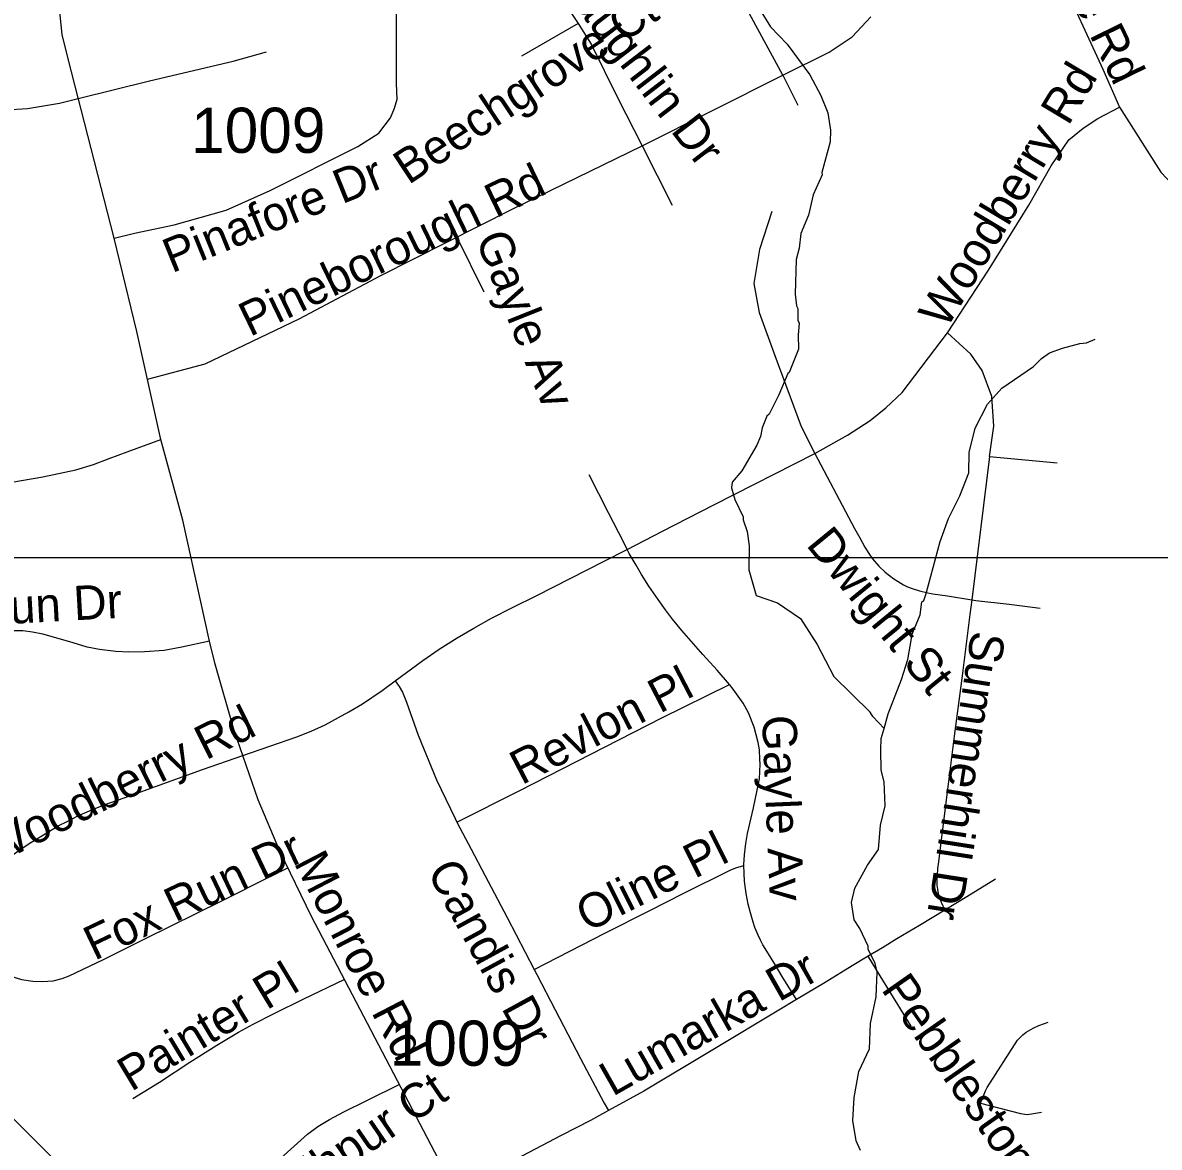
# Model space of a CAD drawing. Extents: x 1383679 to 1536984, y 460658 to 651027.
# Drawn here: x 1474850 to 1477998, y 519125 to 522240 of the extents above; entities that cross this region are included whole.
import ezdxf

# ---------------------------------------------------------------- set-up
doc = ezdxf.new("R2010")
doc.units = 0
for name, color, linetype in [('Exist Hydrographic Misc Water Feature', 7, 'Continuous'), ('Exist Railroad Mainline', 7, 'Continuous'), ('Exist Road Non-System Type 51', 7, 'Continuous'), ('Exist Road Non-System Type 51 Label', 7, 'Continuous'), ('Exist Road Secondary Type 51 Number Label', 7, 'Continuous'), ('Exist Road Secondary Type 51 Undivided 4 Lane Attributed', 7, 'Continuous'), ('Map Preparation Inset Cut Line', 7, 'Continuous')]:
    doc.layers.add(name, color=color, linetype=linetype)

msp = doc.modelspace()

# ---------------------------------------------------------------- linework, layer by layer
at = {"layer": 'Exist Hydrographic Misc Water Feature'}
for points in [[(1476859, 522330.7), (1476922, 522227.9), (1476968.1, 522180.5), (1477030.4, 522095.2), (1477061.3, 522038.5), (1477080.4, 521990.1), (1477087.5, 521942), (1477086.8, 521910), (1477063.6, 521825.3), (1477064.9, 521818.4), (1477039.8, 521763), (1477026.7, 521707.2), (1477005.6, 521655.7), (1477000.8, 521615.8), (1476992.2, 521584), (1476990.3, 521488), (1476993.6, 521455.9), (1476997.4, 521447.9), (1476996.8, 521415.9), (1477000.7, 521407.8), (1476998.1, 521375.8), (1476999.2, 521335.8), (1476973.5, 521271), (1476969.9, 521268.4), (1476944.6, 521209), (1476917.5, 521156), (1476911.4, 521149.7), (1476898.8, 521117.9), (1476894.3, 521094), (1476883.8, 521070.2), (1476842.4, 520999.1), (1476815.8, 520967.6), (1476813.4, 520951.7), (1476822.7, 520919.5), (1476845.8, 520871), (1476845.7, 520863), (1476857, 520830.8), (1476862.2, 520791.4), (1476861.2, 520724.7), (1476881.5, 520653.7), (1476941.1, 520633.5), (1477004.3, 520589.4), (1477050.9, 520517.5), (1477097.2, 520429.5)], [(1477236.4, 520285.6), (1477247.2, 520325.4), (1477284.8, 520420.6), (1477301.8, 520476), (1477312.4, 520534.6), (1477310.9, 520540.2), (1477335.9, 520599.7), (1477340.5, 520635.6), (1477346.5, 520639.5), (1477352.9, 520659.4), (1477391.3, 520802.7), (1477414.4, 520866.3), (1477445.6, 520929.7), (1477470.6, 520993.2), (1477471.6, 521049.2), (1477488.7, 521116.9), (1477522.3, 521182.9), (1477562.7, 521227.5), (1477649.6, 521288), (1477672, 521309.6), (1477694.2, 521325.1), (1477730.5, 521338.5), (1477778.7, 521351.6), (1477796.7, 521353.3), (1477820.8, 521362.9)], [(1477236.4, 520285.6), (1477205.2, 520318.1), (1477197.4, 520330.3), (1477097.2, 520429.5)], [(1477170.5, 519116.9), (1477158.9, 519143.1), (1477149.9, 519199.3), (1477153, 519263.2), (1477166.2, 519335), (1477195.3, 519398.5), (1477198.9, 519468), (1477213.8, 519542.5), (1477216.9, 519610), (1477211.4, 519634.1), (1477192, 519674.5), (1477192.2, 519682.5), (1477169.1, 519730.9), (1477153.5, 519755.2), (1477146.3, 519803.2), (1477155, 519843.1), (1477190.1, 519906.4), (1477220.7, 519949.9), (1477226, 520017.8), (1477238.9, 520071.2), (1477236, 520137.6), (1477228.5, 520169.7), (1477227.5, 520225.7), (1477228.1, 520257.7), (1477236.4, 520285.6)]]:
    msp.add_lwpolyline(points, dxfattribs=at)
at = {"layer": 'Exist Railroad Mainline'}
msp.add_lwpolyline([(1474678.7, 519348.8), (1474956.5, 519072.1), (1475151.6, 518876.5), (1475328, 518700.6), (1475489.4, 518539.2), (1475665.7, 518362.9), (1475907, 518121.6), (1475986.4, 518044.5), (1476035.2, 517999.3), (1476076.8, 517964.2), (1476096.7, 517947.2), (1476116.7, 517930.6), (1476139.8, 517912.9), (1476158.7, 517898.1), (1476185.2, 517877.7), (1476205.4, 517863.1), (1476230.1, 517845.2), (1476276.1, 517812.5), (1476316.9, 517784.2), (1476346, 517763.9), (1476369.6, 517747), (1476390.2, 517732.6), (1476415, 517715.1)], dxfattribs=at)
at = {"layer": 'Exist Road Non-System Type 51'}
for p, q in [((1476388.9, 522237.8), (1476231.9, 522147.2)), ((1476565.8, 521898.4), (1476955.3, 522094.1)), ((1476955.3, 522094.1), (1476997, 522011.2)), ((1476565.8, 521898.4), (1476649.2, 521734.5)), ((1477528.5, 521038), (1477478.8, 520641.8)), ((1477528.5, 521038), (1477715.9, 521021.1))]:
    msp.add_line(p, q, dxfattribs=at)
for points in [[(1476854.2, 523533.8), (1476935.6, 523509.8), (1477005.4, 523477.4), (1477086.7, 523425.2), (1477156.5, 523380.1), (1477223.3, 523323.7), (1477261.1, 523289.8), (1477288.7, 523244.7), (1477333.8, 523172.8), (1477383.2, 523079.7), (1477452.9, 522931.7), (1477527, 522769.5), (1477608.4, 522604.6), (1477718.9, 522377.6), (1477841.7, 522110.9), (1477888, 522006.1)], [(1476955.3, 522094.1), (1476846, 522296.6), (1476790.3, 522366), (1476693, 522466.3), (1476464.4, 522671.7), (1476309.4, 522797), (1476257.7, 522829.8), (1476194.1, 522856.8), (1476090.8, 522895.4)], [(1475103.6, 521642.7), (1475160.3, 521657.2), (1475270.3, 521679.9), (1475413.7, 521720.3), (1475535.4, 521775.3), (1475778.7, 521896.6), (1475837.1, 521933.8), (1475868.8, 521975.9), (1475880.4, 522003.4), (1475887.1, 522027.7), (1475885.4, 522071.3), (1475885.4, 522160.3), (1475885.4, 522231.5), (1475885.4, 522275.2), (1475897.1, 522320.5), (1475945.4, 522466.8), (1475975.4, 522562.3)], [(1475975.4, 522562.3), (1476053, 522530.9), (1476206.1, 522430.6), (1476297.5, 522353.5), (1476347.2, 522297.6), (1476367, 522270.6), (1476388.9, 522237.8)], [(1476388.9, 522237.8), (1476424.7, 522179.9), (1476498.2, 522032.4), (1476565.8, 521898.4)], [(1476955.3, 522094.1), (1477084.4, 522157.8), (1477148, 522200.2), (1477199.7, 522256.1)], [(1475003.6, 522030.1), (1475202, 522078.6), (1475433.7, 522133.6), (1475525.4, 522159.5)], [(1474530.2, 522056), (1474615.2, 522039), (1474733.6, 522011.5), (1474803.6, 521998.6), (1474863.6, 522001.8), (1474951.9, 522017.2), (1475003.6, 522030.1)], [(1477412.2, 521380.7), (1477525.6, 521554.1), (1477637.5, 521734.6), (1477698.5, 521843.2), (1477747.9, 521915.1), (1477787.1, 521947.5), (1477827.8, 521974.3), (1477888, 522006.1)], [(1477888, 522006.1), (1478003, 521826.1), (1478087.9, 521736), (1478154.8, 521671.1)], [(1475195.9, 521252.2), (1475355.5, 521294.8), (1475615.8, 521420.1), (1475842.4, 521539.7), (1476206.1, 521722.9), (1476565.8, 521898.4)], [(1476924.9, 521716.5), (1476891, 521611.2), (1476875.3, 521517.4), (1476889.9, 521437.1), (1476933.7, 521318.2), (1477006.8, 521121.2), (1477044.6, 521046.5)], [(1476053.2, 521645.9), (1476127.2, 521494.2)], [(1477044.6, 521046.5), (1477134.7, 521097.3), (1477197.2, 521138.2), (1477240.8, 521173.4), (1477285.8, 521215.7), (1477412.2, 521380.7)], [(1477528.5, 521038), (1477540.1, 521122.6), (1477534.3, 521204.4), (1477508.1, 521276.3), (1477476.2, 521321.5), (1477412.2, 521380.7)], [(1474743.2, 520955.8), (1474787.2, 520961.8), (1474906.4, 520982.3), (1474997.4, 521001.8), (1475046.5, 521016.4), (1475089.9, 521032.6), (1475139.6, 521051.7), (1475232.5, 521085.9)], [(1476524.6, 520781.1), (1476622, 520831.3), (1476764.3, 520904.8), (1477044.6, 521046.5)], [(1477044.6, 521046.5), (1477154.3, 520839), (1477168.6, 520813.5), (1477182.8, 520787.2), (1477194.2, 520769.7), (1477204.3, 520755.2), (1477221.8, 520734.9), (1477239.6, 520718.5), (1477263.3, 520699.5), (1477274.9, 520691.8), (1477289.6, 520683.3), (1477300.9, 520677.3), (1477314, 520672.8), (1477334.5, 520666.1), (1477357.2, 520661.3), (1477370.8, 520658.4), (1477411.8, 520652.7), (1477478.8, 520641.8)], [(1476524.6, 520781.1), (1476515, 520800.7), (1476473.1, 520882.6), (1476419.7, 520987.6)], [(1475881.7, 520416.8), (1475958.7, 520473.9), (1476004.1, 520505.1), (1476053.3, 520536), (1476100, 520562.9), (1476148.6, 520590.3), (1476206.8, 520620.6), (1476274.7, 520653.9), (1476461.2, 520748.4), (1476524.6, 520781.1)], [(1476807.6, 520406.9), (1476773.5, 520446.5), (1476733.8, 520490), (1476676.2, 520556.2), (1476649.8, 520588.2), (1476630.5, 520613.7), (1476610.1, 520642.3), (1476584.5, 520679.7), (1476564.7, 520711.3), (1476549.1, 520737.9), (1476530.3, 520769.5), (1476524.6, 520781.1)], [(1477478.8, 520641.8), (1477473.5, 520600.8), (1477452.2, 520430.9), (1477430.4, 520263.6), (1477414, 520131.4), (1477392.5, 519962.4), (1477386.4, 519915.5), (1477384.3, 519897.5), (1477383.3, 519878.7), (1477382.6, 519865.6), (1477382.7, 519851.7), (1477384.1, 519840.5), (1477385.9, 519828.1), (1477393.9, 519804.2), (1477404.5, 519782.2)], [(1477478.8, 520641.8), (1477490.4, 520639.9), (1477582.6, 520629.9), (1477618.5, 520625), (1477668.1, 520618.5)], [(1475367.7, 520527.2), (1475291.3, 520510), (1475242, 520501.4), (1475187.4, 520497.3), (1475144.2, 520496.7), (1475108.1, 520498.4), (1475062.7, 520503.5), (1475028.6, 520510.4), (1474990.1, 520522.1), (1474949, 520534.8), (1474906.3, 520546), (1474877.6, 520552.1), (1474850.8, 520555.5), (1474818.4, 520555.9), (1474792.6, 520554.2), (1474761.1, 520549.8), (1474644.1, 520534.5)], [(1475460, 520210.3), (1475610, 520262.3), (1475649.5, 520277.8), (1475687.7, 520295.5), (1475725.3, 520315.3), (1475753.5, 520331.5), (1475791.2, 520353.5), (1475845.6, 520390), (1475881.7, 520416.8)], [(1475881.7, 520416.8), (1475893.2, 520401.4), (1475902.1, 520385.6), (1475913.3, 520358.3), (1475945.9, 520266.9), (1475996.6, 520143.2), (1476047.8, 520036), (1476053.1, 520026)], [(1476053.1, 520026), (1476227.1, 520113.6), (1476620.3, 520314.3), (1476807.6, 520406.9)], [(1476847.7, 519905.8), (1476847.5, 519908.9), (1476849.2, 519935.2), (1476852.9, 519966.6), (1476858.2, 519994.2), (1476874.4, 520065.2), (1476884.9, 520114.2), (1476888.7, 520131.8), (1476891.1, 520145.6), (1476892.3, 520166.1), (1476892.7, 520186.6), (1476892.2, 520200.5), (1476890.8, 520226.3), (1476887.2, 520246.4), (1476876.5, 520288.6), (1476860.4, 520328.4), (1476846.1, 520355.7), (1476818.4, 520394.4), (1476807.6, 520406.9)], [(1474631.9, 519765.4), (1474705.5, 519834.5), (1474744.4, 519870.2), (1474784.1, 519903.3), (1474813.2, 519927.5), (1474837.3, 519945.7), (1474868, 519966.4), (1474912.9, 519993.9), (1474948.4, 520015.3), (1474975.5, 520028.9), (1475003.3, 520043.1), (1475042.2, 520060.3), (1475075.6, 520073.6), (1475131.1, 520093.5), (1475348.5, 520171.7), (1475460, 520210.3)], [(1476053.1, 520026), (1476092.5, 519951.2), (1476130.1, 519879.1), (1476192.4, 519761.6), (1476267.1, 519617.5)], [(1476267.1, 519617.5), (1476464.2, 519719.2), (1476585.6, 519780.3), (1476681.1, 519829.1), (1476809.5, 519892.7), (1476825.6, 519899.2), (1476847.7, 519905.8)], [(1476993.1, 519534.4), (1476953.5, 519598.2), (1476935, 519629.8), (1476911.3, 519668.2), (1476900.7, 519686), (1476894.2, 519698.7), (1476887.6, 519712.5), (1476878.5, 519734.2), (1476873.6, 519748.9), (1476866.6, 519774.5), (1476859.7, 519798.8), (1476854.3, 519828.1), (1476849.9, 519862.3), (1476847.7, 519905.8)], [(1474631.9, 519765.4), (1474736.8, 519659.9), (1474756.7, 519639.6), (1474775, 519623.9), (1474791.4, 519613.3), (1474817.4, 519599.5), (1474847, 519590.1), (1474878.3, 519585.1), (1474905, 519584.1), (1474934.4, 519586.1), (1474959.3, 519592.7), (1474979.5, 519600.1), (1475074.2, 519645.1), (1475190.4, 519703.8), (1475401.8, 519807.8), (1475541.3, 519878), (1475585, 519898.9)], [(1477545, 519868.1), (1477465, 519818.9), (1477404.5, 519782.2)], [(1477404.5, 519782.2), (1477334.2, 519739.6), (1477271.1, 519702.9), (1477231.4, 519678.1), (1477192.4, 519654.5)], [(1477192.4, 519654.5), (1477147.9, 519627.6), (1477073, 519582.2), (1476993.1, 519534.4)], [(1477311.5, 519460.7), (1477225.5, 519599.9), (1477192.4, 519654.5)], [(1475155.7, 519260.8), (1475228.8, 519305.9), (1475313.7, 519360.9), (1475388.5, 519408.2), (1475448.3, 519444.4), (1475488.5, 519466.2), (1475547.2, 519496.1), (1475629.1, 519536.2), (1475740.7, 519590.5)], [(1476267.1, 519617.5), (1476274, 519604.3), (1476324.8, 519505.9), (1476395.3, 519371.7), (1476461.1, 519247.6), (1476473, 519226.9)], [(1476993.1, 519534.4), (1476944.7, 519505.4), (1476766.9, 519398.4), (1476571, 519280.9), (1476473, 519226.9)], [(1477503, 519248), (1477516.6, 519281.7), (1477522, 519291.4), (1477605.6, 519421.8), (1477612.8, 519429.4), (1477620.4, 519436.5), (1477630.1, 519444.1), (1477649.1, 519455.5), (1477664.4, 519463.1), (1477680.1, 519468.5), (1477690.4, 519472.3)], [(1475428.7, 519000.4), (1475485.8, 519031.5), (1475517.7, 519054.7), (1475565.7, 519094.9), (1475611.3, 519136.4), (1475639.1, 519161.3), (1475668.2, 519183), (1475700.1, 519202.1), (1475739.8, 519223.6), (1475803.8, 519255.1), (1475894.8, 519299.8)], [(1477503, 519248), (1477613.9, 519219.2), (1477632.9, 519216.5), (1477649.6, 519218.7), (1477671.9, 519222.5)], [(1476473, 519226.9), (1476422.6, 519199.2), (1476341.5, 519158), (1476233, 519101), (1476130.4, 519047.3), (1476059.5, 519008.2), (1476048.5, 519001.9)]]:
    msp.add_lwpolyline(points, dxfattribs=at)
at = {"layer": 'Exist Road Secondary Type 51 Undivided 4 Lane Attributed'}
msp.add_lwpolyline([(1476301.7, 518518.8), (1475650, 519764.4), (1475562.6, 519945.2), (1475502.8, 520087.4), (1475436, 520279.2), (1475383.3, 520463), (1475367.7, 520527.2), (1475293.9, 520862.3), (1475232.5, 521085.9), (1475166.7, 521384.5), (1475103.6, 521642.7), (1474975.9, 522139.4), (1474960, 522206.9), (1474944.1, 522360.3)], dxfattribs=at)
at = {"layer": 'Map Preparation Inset Cut Line'}
for points in [[(1458567.8, 564142.2), (1521133.6, 564142.2), (1521133.6, 520758.2), (1458567.8, 520758.2), (1458567.8, 564142.2)], [(1446195.4, 477316), (1480703, 477316), (1498974.3, 494868.2), (1521133.6, 516155.5), (1521133.6, 520758.2), (1458567.8, 520758.2), (1458567.8, 493672.2), (1446195.4, 493672.2), (1446195.4, 477316)]]:
    msp.add_lwpolyline(points, dxfattribs=at)

# ---------------------------------------------------------------- texts
at = {"layer": 'Exist Road Non-System Type 51 Label'}
for s, rotation, p in [('Wallace Rd', 296.1466, (1477589, 522644.1)), ('McLaughlin Dr', 307.5286, (1476225.8, 522483.7)), ('Beechgrove Ct', 33.4959, (1475918.7, 521789.4)), ('Woodberry Rd', 59.0366, (1477408.6, 521388.8)), ('Pinafore Dr', 22.0583, (1475263.4, 521545.6)), ('Pineborough Rd', 25.7513, (1475479.6, 521369)), ('Gayle Av', 291.8014, (1476103.6, 521641.3)), ('Dwight St', 309.2781, (1477017.9, 520793.3)), ('Fox Run Dr', 3.1496, (1474478.9, 520556.3)), ('Summerhill Dr', 261.0852, (1477478.8, 520558.5)), ('Revlon Pl', 27.3785, (1476232.4, 520127.5)), ('Woodberry Rd', 26.385, (1474769.5, 519904.6)), ('Gayle Av', 272.445, (1476898, 520320.5)), ('Oline Pl', 26.5658, (1476414.4, 519719.9)), ('Fox Run Dr', 25.4642, (1475049.2, 519641.3)), ('Monroe Rd', 297.4466, (1475600, 519913.6)), ('Candis Dr', 298.6106, (1475968.6, 519889.8)), ('Lumarka Dr', 29.6245, (1476484.3, 519264.8)), ('Painter Pl', 31.046, (1475150.9, 519278.2)), ('Pebblestone Dr', 304.9917, (1477226.2, 519562.8)), ('Jodhpur Ct', 34.405, (1475522.5, 518910.6))]:
    msp.add_text(s, height=95, rotation=rotation, dxfattribs=at).set_placement(p)
at = {"layer": 'Exist Road Secondary Type 51 Number Label'}
for p in [(1475316.8, 521879.3), (1475867, 519351.2)]:
    msp.add_text('1009', height=125, dxfattribs=at).set_placement(p)

doc.saveas('drawing.dxf')
